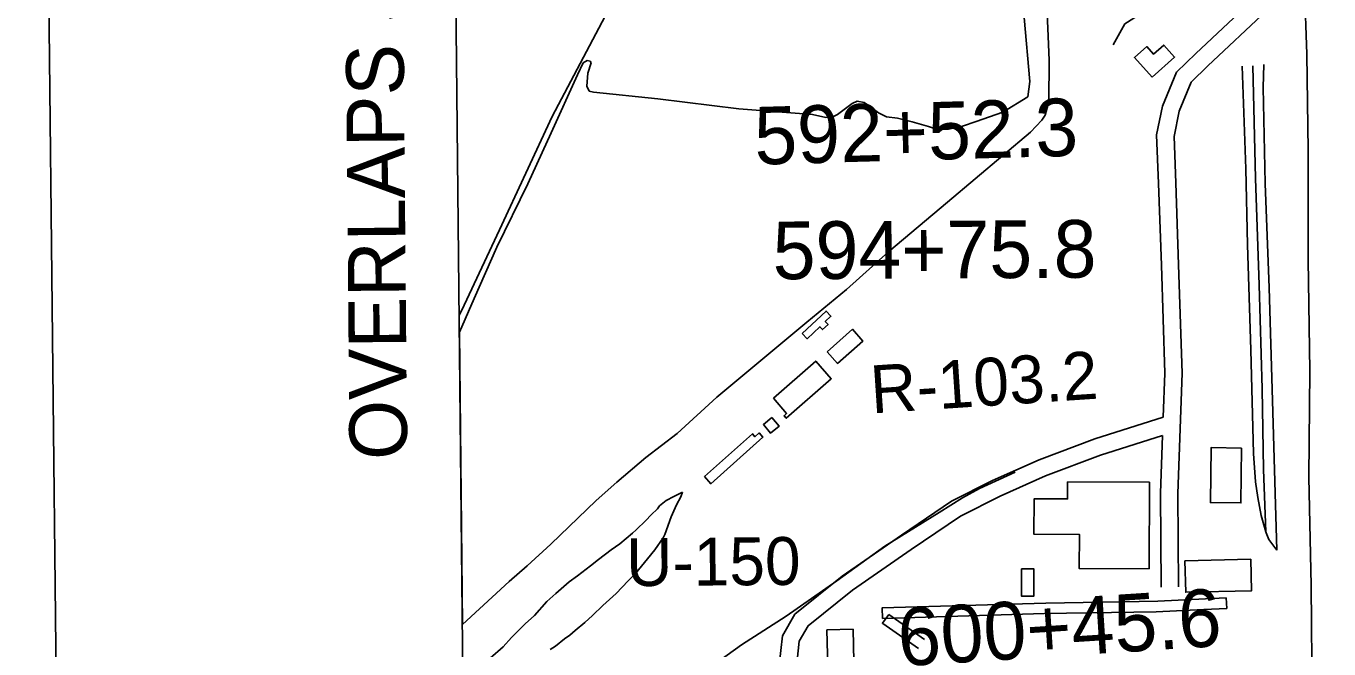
# Model space of a CAD drawing. Extents: x 3651524 to 3689615, y 505651 to 531377.
# Drawn here: x 3654864 to 3657123, y 525001 to 526082 of the extents above; entities that cross this region are included whole.
import ezdxf

# ---------------------------------------------------------------- set-up
doc = ezdxf.new("R2010")
doc.units = 0
for name, color, linetype in [('V-ANNO-SYMB', 7, 'Continuous'), ('V-ANNO-TEXT', 7, 'Continuous'), ('V-BLDG-OTLN', 7, 'Continuous'), ('V-GRID-FRAM', 7, 'Continuous'), ('V-RAIL-TRAK', 7, 'Continuous'), ('V-RIVR-RANG-IDEN', 7, 'Continuous'), ('V-ROAD-CNTR', 7, 'Continuous'), ('V-SITE-STRC', 7, 'Continuous'), ('V-SITE-VEGE', 7, 'Continuous'), ('V-SURV-IDEN', 7, 'Continuous'), ('V-TOPO-SHOR', 7, 'Continuous')]:
    doc.layers.add(name, color=color, linetype=linetype)

msp = doc.modelspace()

# ---------------------------------------------------------------- linework, layer by layer
at = {"layer": 'V-ANNO-SYMB'}
msp.add_lwpolyline([(3655110.709, 506888.512), (3688191.993, 507244.585), (3687945.344, 530159.832), (3654864.059, 529803.76), (3655110.709, 506888.512)], dxfattribs=at)
at = {"layer": 'V-BLDG-OTLN'}
for points in [[(3656816.494, 525992.697), (3656785.706, 526026.929), (3656806.938, 526046.025), (3656818.966, 526032.649), (3656836.657, 526048.56), (3656855.416, 526027.699)], [(3656209.651, 525548.367), (3656251.16, 525587.105), (3656259.377, 525578.298), (3656249.649, 525569.22), (3656254.566, 525563.95), (3656245.065, 525555.084), (3656240.451, 525560.03), (3656218.171, 525539.241)], [(3656252.934, 525516.824), (3656296.812, 525555.609), (3656314.89, 525535.155), (3656271.011, 525496.372)], [(3656159.715, 525435.989), (3656233.105, 525500.634), (3656260.061, 525470.031), (3656182.091, 525401.353), (3656178.159, 525405.818), (3656182.738, 525409.85)], [(3656157.206, 525402.76), (3656169.75, 525387.599), (3656154.877, 525375.29), (3656142.333, 525390.452)], [(3656040.318, 525300.127), (3656123.395, 525374.442), (3656127.852, 525369.462), (3656134.997, 525375.854), (3656141.457, 525368.632), (3656051.234, 525287.925)], [(3656971.468, 525349.746), (3656970.178, 525254.571), (3656917.403, 525255.288), (3656918.695, 525350.46)], [(3656669.808, 525290.921), (3656811.55, 525290.542), (3656811.151, 525140.297), (3656690.077, 525140.618), (3656690.235, 525199.953), (3656611.43, 525200.162), (3656611.594, 525261.606), (3656669.73, 525261.452)], [(3656590.122, 525140.467), (3656611.022, 525140.483), (3656611.059, 525092.824), (3656590.159, 525092.81)], [(3656254.461, 524949.552), (3656252.401, 525034.397), (3656297.779, 525035.498), (3656299.804, 524952.038), (3656294.281, 524951.905), (3656294.614, 524938.149), (3656271.683, 524937.592), (3656271.382, 524949.962)]]:
    msp.add_lwpolyline(points, close=True, dxfattribs=at)
at = {"layer": 'V-GRID-FRAM'}
msp.add_lwpolyline([(3655577.191, 529244.355), (3687244.414, 529585.207), (3687448.048, 511403.469), (3655764.959, 511062.446), (3655577.191, 529244.355)], dxfattribs=at)
at = {"layer": 'V-RAIL-TRAK'}
for points in [[(3657097.078, 524514.928), (3657091.858, 525111.494), (3657088.092, 525299.322), (3657089.574, 525483.517), (3657087.074, 525676.047), (3657086.879, 525865.584), (3657084.52, 526032.723), (3657080.672, 526149.111), (3657080.268, 526165.282), (3657077.561, 526273.75), (3657079.66, 526492.769), (3657078.124, 526706.539), (3657079.146, 526931.482), (3657078.517, 527006.361)], [(3656972.541, 526012.222), (3656978.835, 525833.797), (3656981.821, 525702.073), (3656987.461, 525520.115), (3656991.965, 525340.54), (3656995.811, 525290.874), (3656999.473, 525264.24), (3657005.414, 525232.84), (3657013.788, 525204.393), (3657014.327, 525202.57), (3657018.851, 525191.271), (3657032.693, 525172.723)], [(3656990.85, 526012.491), (3656995.661, 525816.966), (3657001.85, 525632.638), (3657006.933, 525452.461), (3657009.182, 525312.484), (3657013.788, 525204.393)], [(3657032.693, 525172.723), (3657029.713, 525271.381), (3657024.878, 525432.067), (3657019.475, 525627.602), (3657012.633, 525808.401), (3657009.082, 525974.969), (3657009.79, 526015.108)]]:
    msp.add_lwpolyline(points, dxfattribs=at)
at = {"layer": 'V-ROAD-CNTR'}
for points in [[(3657138.766, 526263.956), (3657088.253, 526256.492), (3657046.031, 526241.845), (3657006.023, 526218.731), (3656951.383, 526179.967), (3656879.696, 526140.079), (3656812.216, 526114.387), (3656784.484, 526094.991), (3656769.108, 526085.104), (3656748.831, 526048.873)], [(3656835.607, 525403.473), (3656838.389, 525479.496), (3656832.373, 525666.697), (3656827.324, 525808.689), (3656824.216, 525892.791), (3656834.591, 525942.84), (3656858.732, 526001.515), (3656892.271, 526034.018), (3656994.889, 526130.902), (3657058.537, 526185.775), (3657089.534, 526200.537), (3657107.796, 526203.908), (3657137.325, 526209.831)], [(3656861.84, 525108.965), (3656860.787, 525271.196), (3656868.407, 525479.43), (3656862.355, 525667.711), (3656857.304, 525809.775), (3656854.33, 525890.263), (3656863.399, 525934.012), (3656884.098, 525984.321), (3656913.009, 526012.338), (3657014.991, 526108.622), (3657075.075, 526160.423), (3657098.866, 526171.753), (3657113.47, 526174.448), (3657143.225, 526180.417)], [(3656163.792, 524790.353), (3656161.582, 524880.976), (3656169.9, 524973.156), (3656175.255, 525024.328), (3656197.052, 525061.552), (3656279.041, 525127.462), (3656381.89, 525198.775), (3656468.705, 525257.356), (3656539.768, 525293.36), (3656620.334, 525329.447), (3656716.924, 525365.761), (3656835.607, 525403.473)], [(3656193.784, 524791.085), (3656191.614, 524879.99), (3656199.76, 524970.246), (3656204.417, 525014.76), (3656220.15, 525041.628), (3656297.009, 525103.414), (3656398.828, 525174.013), (3656483.933, 525231.441), (3656552.686, 525266.274), (3656631.756, 525301.691), (3656726.752, 525337.405), (3656834.442, 525371.626)], [(3656831.84, 525108.771), (3656830.783, 525271.648), (3656834.442, 525371.626)]]:
    msp.add_lwpolyline(points, dxfattribs=at)
at = {"layer": 'V-SITE-STRC'}
msp.add_line((3656421.556, 525017.802), (3656359.927, 525060.945), dxfattribs=at)
msp.add_lwpolyline([(3656873.187, 525153.998), (3656987.422, 525156.83), (3656988.776, 525102.403), (3656874.536, 525099.568)], close=True, dxfattribs=at)
for points in [[(3656348.686, 525054.184), (3656348.325, 525072.5), (3656632.125, 525081.009), (3656826.3, 525084.229), (3656909.129, 525088.222), (3656944.553, 525089.838), (3656945.715, 525071.617)], [(3656348.686, 525054.184), (3656628.932, 525062.587), (3656823.109, 525065.807), (3656905.936, 525069.8), (3656945.715, 525071.617)], [(3656411.291, 525002.186), (3656349.757, 525045.263), (3656348.847, 525045.913), (3656359.927, 525060.945)]]:
    msp.add_lwpolyline(points, dxfattribs=at)
at = {"layer": 'V-SITE-VEGE'}
for p, q in [((3656626.079, 526290.128), (3656637.82, 526022.225)), ((3656604.358, 525985.619), (3656594.526, 526096.215)), ((3655829.757, 526017.59), (3655837.151, 526022.067)), ((3655837.151, 526022.067), (3655841.904, 526020.584)), ((3656637.82, 526022.225), (3656637.464, 525950.322)), ((3655819.927, 525996.926), (3655829.757, 526017.59)), ((3655837.978, 525999.625), (3655836.055, 525977.124)), ((3655843.538, 526017.467), (3655837.978, 525999.625)), ((3655841.904, 526020.584), (3655843.538, 526017.467)), ((3655774.265, 525896.426), (3655819.927, 525996.926)), ((3655836.055, 525977.124), (3655840.366, 525968.342)), ((3656600.756, 525959.03), (3656604.358, 525985.619)), ((3655840.366, 525968.342), (3655848.083, 525966.72)), ((3655848.083, 525966.72), (3655959.441, 525955.309)), ((3655959.441, 525955.309), (3656099.88, 525937.966)), ((3656557.537, 525932.17), (3656600.756, 525959.03)), ((3656099.88, 525937.966), (3656227.762, 525928.064)), ((3656270.911, 525928.318), (3656296.55, 525947.147)), ((3656296.55, 525947.147), (3656304.74, 525951.446)), ((3656304.74, 525951.446), (3656317.21, 525948.734)), ((3656317.21, 525948.734), (3656327.395, 525941.841)), ((3656327.395, 525941.841), (3656341.796, 525930.892)), ((3656511.158, 525915.891), (3656557.537, 525932.17)), ((3656637.464, 525950.322), (3656630.845, 525927.208)), ((3656227.762, 525928.064), (3656250.912, 525923.198)), ((3656250.912, 525923.198), (3656261.547, 525923.407)), ((3656261.547, 525923.407), (3656270.911, 525928.318)), ((3656341.796, 525930.892), (3656356.118, 525924.079)), ((3656356.118, 525924.079), (3656375.084, 525921.496)), ((3656375.084, 525921.496), (3656400.621, 525915.495)), ((3656400.621, 525915.495), (3656428.568, 525907.176)), ((3656487.671, 525907.746), (3656511.158, 525915.891)), ((3656625.129, 525918.256), (3656605.505, 525897.242)), ((3656630.845, 525927.208), (3656625.129, 525918.256)), ((3655734.269, 525807.846), (3655774.265, 525896.426)), ((3656428.568, 525907.176), (3656444.036, 525902.159)), ((3656444.036, 525902.159), (3656463.538, 525902.542)), ((3656605.505, 525897.242), (3656461.733, 525775.971)), ((3656463.538, 525902.542), (3656487.671, 525907.746)), ((3655680.126, 525698.127), (3655734.269, 525807.846)), ((3656461.733, 525775.971), (3656359.698, 525690.285)), ((3655640.928, 525609.17), (3655680.126, 525698.127)), ((3656359.698, 525690.285), (3656286.734, 525624.62)), ((3656286.734, 525624.62), (3656217.718, 525567.87)), ((3655615.335, 525550.832), (3655640.928, 525609.17)), ((3655620.569, 525043.95), (3655615.335, 525550.832)), ((3656217.718, 525567.87), (3656061.74, 525438.105)), ((3656061.74, 525438.105), (3655992.854, 525374.875)), ((3655992.854, 525374.875), (3655938.867, 525333.153)), ((3655938.867, 525333.153), (3655888.437, 525290.323)), ((3655888.437, 525290.323), (3655852.515, 525258.972)), ((3655852.515, 525258.972), (3655773.855, 525183.176)), ((3655962.283, 525249.404), (3655973.873, 525258.632)), ((3655973.873, 525258.632), (3655986.892, 525265.812)), ((3655986.892, 525265.812), (3656001.988, 525273.034)), ((3655999.367, 525265.364), (3655992.022, 525251.37)), ((3656001.988, 525273.034), (3655999.367, 525265.364)), ((3655938.539, 525224.007), (3655948.042, 525233.888)), ((3655948.042, 525233.888), (3655958.914, 525244.489)), ((3655958.914, 525244.489), (3655962.283, 525249.404)), ((3655992.022, 525251.37), (3655982.737, 525230.411)), ((3655921.543, 525207.746), (3655938.539, 525224.007)), ((3655982.737, 525230.411), (3655971.563, 525199.719)), ((3655893.618, 525183.655), (3655915.419, 525202.087)), ((3655915.419, 525202.087), (3655921.543, 525207.746)), ((3655968.9, 525194.128), (3655954.077, 525173.063)), ((3655971.563, 525199.719), (3655968.9, 525194.128)), ((3655773.855, 525183.176), (3655732.76, 525145.243)), ((3655856.748, 525156.615), (3655878.59, 525172.973)), ((3655878.59, 525172.973), (3655893.618, 525183.655)), ((3655954.077, 525173.063), (3655941.222, 525157.576)), ((3655732.76, 525145.243), (3655701.469, 525118.109)), ((3655819.906, 525128.193), (3655842.426, 525145.259)), ((3655842.426, 525145.259), (3655856.748, 525156.615)), ((3655941.222, 525157.576), (3655920.938, 525132.246)), ((3655805.57, 525117.527), (3655819.906, 525128.193)), ((3655908.03, 525119.528), (3655886.989, 525097.647)), ((3655920.938, 525132.246), (3655908.03, 525119.528)), ((3655701.469, 525118.109), (3655620.569, 525043.95)), ((3655766.759, 525083.524), (3655782.412, 525097.682)), ((3655782.412, 525097.682), (3655805.57, 525117.527)), ((3655886.989, 525097.647), (3655863.857, 525076.42)), ((3655745.759, 525059.569), (3655766.759, 525083.524)), ((3655863.857, 525076.42), (3655846.18, 525059.454)), ((3655729.428, 525044.704), (3655745.759, 525059.569)), ((3655846.18, 525059.454), (3655832.565, 525047.414)), ((3655705.644, 525021.386), (3655729.428, 525044.704)), ((3655816.222, 525033.244), (3655806.676, 525025.441)), ((3655832.565, 525047.414), (3655816.222, 525033.244)), ((3655691.417, 525005.18), (3655705.644, 525021.386)), ((3655782.121, 525006.259), (3655772.536, 525000.533)), ((3655797.798, 525019.033), (3655782.121, 525006.259)), ((3655806.676, 525025.441), (3655797.798, 525019.033)), ((3655668.95, 524985.349), (3655691.417, 525005.18))]:
    msp.add_line(p, q, dxfattribs=at)
at = {"layer": 'V-TOPO-SHOR'}
for points in [[(3656129.47, 527024.551), (3656151.281, 526880.257), (3656151.365, 526875.909), (3656148.862, 526862.417), (3656065.49, 526678.099), (3655969.904, 526491.565), (3655882.43, 526274.348), (3655877.973, 526259.629), (3655876.294, 526244.57), (3655878.014, 526217.321), (3655880.302, 526181.383), (3655883.509, 526158.908), (3655886.206, 526142.354), (3655884.945, 526126.118), (3655881.195, 526115.763), (3655868.088, 526098.503), (3655776.204, 525924.695), (3655685.166, 525727.968), (3655623.671, 525597.461), (3655615.041, 525579.318)], [(3656578.652, 525308.052), (3656517.126, 525279.557), (3656487.78, 525263.558), (3656447.149, 525238.242), (3656352.997, 525179.448), (3656269.551, 525119.282), (3656181.77, 525058.242), (3656104.445, 525008.477), (3656007.35, 524938.554), (3655920.686, 524881.094), (3655874.266, 524848.545)]]:
    msp.add_lwpolyline(points, dxfattribs=at)

# ---------------------------------------------------------------- texts
at = {"layer": 'V-ANNO-TEXT'}
msp.add_text('OVERLAPS SHEET 49', height=100, rotation=90.499998, dxfattribs=at).set_placement((3655524.944, 525329.682))
at = {"layer": 'V-RIVR-RANG-IDEN'}
for s, rotation, p in [('R-103.2', 3.763, (3656330.564, 525409.664)), ('U-150', 0.452326, (3655904.838, 525110.199))]:
    msp.add_text(s, height=83, rotation=rotation, dxfattribs=at).set_placement(p)
at = {"layer": 'V-SURV-IDEN'}
for s, rotation, p in [('592+52.3', 1.597778, (3656127.897, 525841.095)), ('594+75.8', 0.299722, (3656158.654, 525642.393)), ('600+45.6', 3.65936, (3656378.566, 524971.108))]:
    msp.add_text(s, height=100, rotation=rotation, dxfattribs=at).set_placement(p)

doc.saveas('drawing.dxf')
